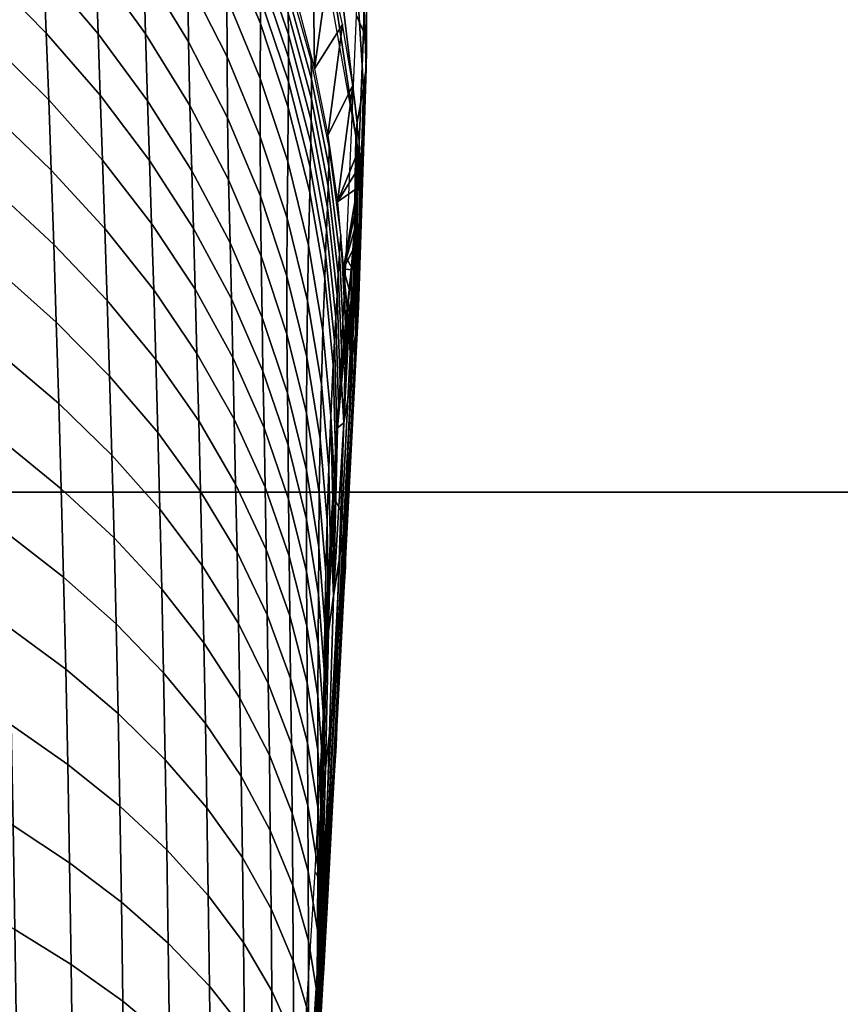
# Model space of a CAD drawing. Header units: millimetres. Extents: x 422 to 799, y -530 to 0.
# Tile 502 of 656: x 655 to 667, y -210 to -195. Entities that reach past the tile are written whole.
import ezdxf

# ---------------------------------------------------------------- set-up
doc = ezdxf.new("R2010")
doc.units = ezdxf.units.MM
doc.header["$MEASUREMENT"] = 0
for name, color, linetype in [('Coperchio', 4, 'Continuous'), ('sanitari', 7, 'Continuous'), ('Sifone', 11, 'Continuous')]:
    doc.layers.add(name, color=color, linetype=linetype)

msp = doc.modelspace()

# ---------------------------------------------------------------- meshes
at = {"layer": 'Coperchio'}
mesh = msp.add_polyface(dxfattribs=at)
corners = [(720.928, -217.993, 36.351), (708.495, -218.007, 36.785), (708.502, -243.373, 36.775), (720.932, -243.36, 36.326), (733.33, -217.977, 35.759), (733.334, -243.344, 35.716), (739.514, -217.968, 35.374), (739.519, -243.335, 35.323), (720.926, -192.688, 36.383), (708.492, -192.702, 36.792), (733.328, -192.672, 35.818), (739.511, -192.664, 35.444), (720.927, -167.384, 36.426), (708.49, -167.398, 36.799), (733.328, -167.369, 35.898), (739.508, -167.36, 35.537), (702.621, -220.683, 36.959), (701.935, -237.247, 36.976), (704.04, -170.97, 36.914), (703.657, -187.543, 36.928), (703.189, -204.115, 36.943), (721.077, -210.057, 40.257), (721.085, -232.587, 40.233), (708.618, -232.598, 40.677), (708.609, -210.068, 40.685), (733.541, -210.045, 39.67), (733.55, -232.574, 39.626), (721.067, -187.53, 40.288), (708.6, -187.539, 40.692), (733.533, -187.519, 39.727), (721.057, -165.006, 40.328), (708.589, -165.013, 40.698), (733.524, -164.997, 39.801), (701.989, -238.47, 40.875), (702.674, -222.185, 40.859), (703.24, -205.895, 40.843), (703.706, -189.602, 40.828), (704.088, -173.306, 40.815), (708.626, -255.131, 40.667), (698.692, -231.424, 40.971), (698.689, -190.648, 40.962), (701.931, -190.648, 40.877), (692.207, -231.424, 41.146), (692.205, -190.647, 41.124), (679.237, -231.424, 41.452), (679.235, -190.646, 41.407), (653.293, -231.423, 41.858), (653.292, -190.644, 41.784), (640.321, -231.423, 41.957), (640.32, -190.644, 41.875), (692.207, -272.201, 41.124), (704.088, -173.306, 40.815), (703.706, -189.602, 40.828), (703.24, -205.895, 40.843), (701.934, -231.424, 40.879), (702.674, -222.185, 40.859), (701.927, -149.873, 40.856), (701.989, -238.47, 40.875), (701.169, -254.748, 40.892), (698.591, -190.65, 37.064), (701.83, -190.65, 36.978), (701.842, -149.875, 36.957), (698.603, -149.876, 37.028), (692.114, -190.651, 37.225), (692.125, -149.878, 37.163), (679.161, -190.653, 37.508), (679.17, -149.882, 37.399), (653.256, -190.656, 37.884), (653.26, -149.886, 37.715), (692.109, -231.424, 37.247), (698.586, -231.424, 37.073), (679.157, -231.425, 37.552), (653.255, -231.426, 37.958), (692.11, -272.197, 37.226), (704.04, -170.97, 36.914), (703.657, -187.543, 36.928), (702.621, -220.683, 36.959), (701.824, -231.423, 36.98), (703.189, -204.115, 36.943), (701.935, -237.247, 36.976), (701.111, -253.804, 36.993)]
mesh.append_faces([[corners[k] for k in face] for face in [(0, 1, 2, 3), (4, 0, 3, 5), (6, 4, 5, 7), (8, 9, 1, 0), (10, 8, 0, 4), (11, 10, 4, 6), (12, 13, 9, 8), (14, 12, 8, 10), (15, 14, 10, 11), (2, 16, 17, 17), (9, 18, 19, 19), (9, 19, 20, 20), (1, 20, 16, 16), (1, 16, 2, 2), (9, 13, 18, 18), (20, 1, 9, 9), (21, 22, 23, 24), (25, 26, 22, 21), (27, 21, 24, 28), (29, 25, 21, 27), (30, 27, 28, 31), (32, 29, 27, 30), (33, 34, 23, 23), (35, 24, 34, 34), (36, 37, 28, 28), (36, 28, 35, 35), (23, 38, 33, 33), (28, 24, 35, 35), (34, 24, 23, 23), (31, 28, 37, 37), (39, 40, 41, 41), (42, 43, 40, 39), (44, 45, 43, 42), (46, 47, 45, 44), (48, 49, 47, 46), (50, 42, 39, 39), (41, 51, 52, 52), (52, 53, 41, 41), (54, 41, 55, 55), (41, 56, 51, 51), (55, 41, 53, 53), (39, 54, 57, 57), (55, 57, 54, 54), (57, 58, 39, 39), (54, 39, 41, 41), (59, 60, 61, 62), (63, 59, 62, 64), (65, 63, 64, 66), (67, 65, 66, 68), (69, 70, 59, 63), (71, 69, 63, 65), (72, 71, 65, 67), (73, 70, 69, 69), (74, 60, 75, 75), (76, 60, 77, 77), (60, 78, 75, 75), (79, 76, 77, 77), (78, 60, 76, 76), (77, 60, 59, 70), (79, 77, 70, 70), (70, 80, 79, 79)]])
at = {"layer": 'sanitari'}
mesh = msp.add_polyface(dxfattribs=at)
corners = [(669.89, -170.425, -13.253), (640.358, -170.425, -13.253), (640.358, -201.994, -13.253), (669.89, -201.994, -13.253), (699.423, -170.425, -13.253), (699.423, -201.994, -13.253), (719.545, -172.52, -13.253), (720.906, -173.962, -13.253), (735.864, -194.926, -13.253), (734.906, -193.184, -13.253), (733.914, -191.46, -13.253), (732.889, -189.757, -13.253), (737.522, -198.146, -13.253), (738.309, -199.778, -13.253), (736.707, -196.529, -13.253), (739.067, -201.423, -13.253), (731.831, -188.073, -13.253), (726.063, -179.988, -13.253), (724.819, -178.444, -13.253), (723.544, -176.925, -13.253), (722.24, -175.431, -13.253), (730.741, -186.411, -13.253), (729.618, -184.77, -13.253), (728.463, -183.152, -13.253), (727.277, -181.556, -13.253), (730.375, -179.205, -6.702), (732.813, -182.534, -6.69), (733.716, -181.903, -5.549), (731.253, -178.538, -5.559), (729.576, -179.811, -7.923), (731.991, -183.109, -7.909), (728.862, -180.353, -9.208), (731.255, -183.623, -9.192), (728.236, -180.827, -10.544), (730.612, -184.073, -10.526), (730.741, -186.411, -13.253), (732.857, -187.41, -10.512), (728.463, -183.152, -13.253), (727.277, -181.556, -13.253), (726.063, -179.988, -13.253), (731.831, -188.073, -13.253), (729.618, -184.77, -13.253), (697.959, -188.136, -276.047), (697.993, -193.131, -276.227), (676.236, -192.052, -276.188), (698.018, -198.126, -276.406), (698.033, -203.122, -276.586), (698.039, -208.117, -276.766), (697.916, -183.141, -275.867), (697.864, -178.146, -275.688), (705.342, -197.957, -276.093), (701.656, -198.039, -276.327), (701.352, -168.025, -275.248), (705.021, -167.898, -275.012), (709.069, -197.879, -275.695), (708.729, -167.775, -274.613), (712.826, -197.806, -275.13), (712.468, -167.657, -274.047), (716.601, -197.74, -274.392), (716.225, -167.544, -273.307), (720.384, -197.679, -273.477), (719.99, -167.437, -272.391), (724.161, -197.625, -272.382), (723.749, -167.337, -271.294), (727.921, -197.578, -271.105), (727.491, -167.245, -270.014), (731.651, -197.539, -269.644), (731.203, -167.16, -268.552), (697.959, -188.136, -276.047), (697.916, -183.141, -275.867), (698.018, -198.126, -276.406), (697.993, -193.131, -276.227), (698.039, -208.117, -276.766), (698.033, -203.122, -276.586)]
mesh.append_faces([[corners[k] for k in face] for face in [(0, 1, 2, 3), (4, 0, 3, 5), (6, 4, 5, 5), (6, 5, 7, 7), (5, 8, 9, 9), (5, 9, 10, 10), (5, 10, 11, 11), (12, 5, 13, 13), (5, 14, 8, 8), (5, 12, 14, 14), (13, 5, 15, 15), (11, 16, 5, 5), (17, 18, 5, 5), (18, 19, 5, 5), (19, 20, 5, 5), (21, 22, 5, 5), (23, 24, 5, 5), (5, 22, 23, 23), (24, 17, 5, 5), (5, 16, 21, 21), (20, 7, 5, 5), (25, 26, 27, 28), (29, 30, 26, 25), (31, 32, 30, 29), (33, 34, 32, 31), (34, 35, 36, 36), (33, 37, 34, 34), (38, 33, 39, 39), (40, 36, 35, 35), (34, 41, 35, 35), (41, 34, 37, 37), (33, 38, 37, 37), (42, 43, 44, 44), (45, 46, 44, 44), (45, 44, 43, 43), (47, 44, 46, 46), (42, 44, 48, 48), (44, 49, 48, 48), (50, 51, 52, 53), (54, 50, 53, 55), (56, 54, 55, 57), (58, 56, 57, 59), (60, 58, 59, 61), (62, 60, 61, 63), (64, 62, 63, 65), (66, 64, 65, 67), (51, 68, 69, 69), (51, 70, 71, 71), (51, 71, 68, 68), (51, 72, 73, 73), (51, 73, 70, 70), (69, 52, 51, 51)]])
mesh = msp.add_polyface(dxfattribs=at)
corners = [(669.89, -233.563, -13.253), (640.358, -233.563, -13.253), (640.358, -265.132, -13.253), (669.89, -265.132, -13.253), (669.89, -201.994, -13.253), (640.358, -201.994, -13.253), (699.423, -233.563, -13.253), (699.423, -265.132, -13.253), (699.423, -201.994, -13.253), (728.956, -233.563, -13.253), (728.956, -265.132, -13.253), (676.236, -224.06, -277.339), (654.433, -224.06, -277.339), (654.433, -192.052, -276.188), (676.236, -192.052, -276.188), (676.236, -256.069, -278.49), (654.433, -256.069, -278.49), (676.236, -288.077, -279.641), (654.433, -288.077, -279.641), (697.834, -239.855, -277.907), (697.136, -271.365, -279.04), (698.039, -208.117, -276.766), (697.362, -263.489, -278.757), (697.553, -255.611, -278.474), (697.709, -247.733, -278.19), (697.928, -231.921, -277.622), (697.992, -223.986, -277.336), (698.029, -216.052, -277.051), (705.341, -223.901, -277.026), (701.642, -223.941, -277.259), (701.656, -198.039, -276.327), (705.342, -197.957, -276.093), (709.08, -223.867, -276.63), (709.069, -197.879, -275.695), (712.848, -223.838, -276.067), (712.826, -197.806, -275.13), (716.635, -223.815, -275.332), (716.601, -197.74, -274.392), (720.429, -223.798, -274.419), (720.384, -197.679, -273.477), (705.195, -239.83, -277.599), (701.49, -239.84, -277.831), (708.939, -239.826, -277.205), (712.713, -239.827, -276.644), (716.505, -239.835, -275.91), (720.305, -239.849, -275), (704.923, -255.652, -278.168), (701.214, -255.629, -278.399), (708.672, -255.681, -277.776), (712.45, -255.717, -277.217), (716.246, -255.758, -276.486), (720.049, -255.806, -275.578), (704.264, -279.045, -279.01), (700.55, -278.967, -279.238), (708.016, -279.129, -278.621), (711.797, -279.22, -278.066), (715.597, -279.317, -277.338), (719.404, -279.421, -276.436), (697.992, -223.986, -277.336), (698.029, -216.052, -277.051), (698.039, -208.117, -276.766), (697.834, -239.855, -277.907), (697.928, -231.921, -277.622), (697.553, -255.611, -278.474), (697.709, -247.733, -278.19), (697.136, -271.365, -279.04), (697.362, -263.489, -278.757)]
mesh.append_faces([[corners[k] for k in face] for face in [(0, 1, 2, 3), (4, 5, 1, 0), (6, 0, 3, 7), (8, 4, 0, 6), (9, 6, 7, 10), (8, 6, 9, 9), (11, 12, 13, 14), (15, 16, 12, 11), (17, 18, 16, 15), (15, 11, 19, 19), (17, 15, 20, 20), (14, 21, 11, 11), (20, 15, 22, 22), (23, 22, 15, 15), (23, 15, 24, 24), (15, 19, 24, 24), (11, 25, 19, 19), (26, 25, 11, 11), (11, 27, 26, 26), (21, 27, 11, 11), (28, 29, 30, 31), (32, 28, 31, 33), (34, 32, 33, 35), (36, 34, 35, 37), (38, 36, 37, 39), (40, 41, 29, 28), (42, 40, 28, 32), (43, 42, 32, 34), (44, 43, 34, 36), (45, 44, 36, 38), (46, 47, 41, 40), (48, 46, 40, 42), (49, 48, 42, 43), (50, 49, 43, 44), (51, 50, 44, 45), (52, 53, 47, 46), (54, 52, 46, 48), (55, 54, 48, 49), (56, 55, 49, 50), (57, 56, 50, 51), (29, 58, 59, 59), (29, 59, 60, 60), (41, 61, 62, 62), (47, 63, 64, 64), (41, 64, 61, 61), (29, 62, 58, 58), (53, 65, 66, 66), (47, 66, 63, 63), (29, 60, 30, 30), (41, 62, 29, 29), (53, 66, 47, 47), (41, 47, 64, 64)]])
at = {"layer": 'Sifone', "color": 150}
mesh = msp.add_polyface(dxfattribs=at)
corners = [(659.307, -192.921, -279.595), (659.338, -195.459, -289.385), (659.564, -193.843, -279.595), (659.771, -194.777, -279.595), (659.545, -196.484, -289.232), (659.929, -195.718, -279.595), (659.694, -197.514, -289.075), (660.037, -196.664, -279.595), (659.998, -197.303, -281.683), (660.019, -196.984, -280.639), (659.07, -194.441, -289.536), (659, -192.012, -279.595), (658.741, -193.436, -289.682), (658.353, -192.446, -289.824), (658.645, -191.119, -279.595), (660.061, -197.63, -279.595), (660.037, -196.664, -279.595), (660.019, -196.984, -280.639), (660.037, -197.862, -280.602), (659.998, -197.303, -281.683), (660.013, -198.094, -281.609), (658.925, -194.296, -290.607), (658.912, -194.009, -289.598), (658.441, -192.719, -289.784), (658.463, -193.001, -290.816), (659.291, -195.618, -290.39), (659.288, -195.327, -289.404), (659.557, -196.96, -290.166), (659.565, -196.667, -289.204), (659.724, -198.316, -289.936), (659.742, -198.022, -288.997), (658.933, -194.603, -291.607), (658.479, -193.305, -291.841), (659.29, -195.927, -291.365), (659.548, -197.27, -291.117), (658.937, -194.933, -292.604), (658.49, -193.633, -292.865), (659.286, -196.258, -292.335), (659.536, -197.599, -292.06), (658.938, -195.286, -293.6), (658.498, -193.987, -293.889), (659.28, -196.609, -293.303), (659.523, -197.947, -292.999), (658.936, -195.661, -294.594), (658.502, -194.364, -294.914), (659.273, -196.98, -294.267), (659.509, -198.313, -293.933), (658.933, -196.055, -295.585), (658.503, -194.763, -295.936), (659.264, -197.368, -295.225), (658.924, -196.89, -297.538), (658.502, -195.612, -297.958), (659.246, -198.188, -297.11), (658.915, -197.766, -299.42), (658.501, -196.508, -299.912), (658.911, -198.659, -301.194), (658.503, -197.425, -301.761), (658.513, -198.352, -303.485), (657.997, -196.218, -302.316), (658.013, -197.172, -304.113), (660.095, -194.885, -257.622), (659.987, -194.636, -254.462), (660.19, -190.798, -254.462), (660.188, -191.068, -257.622), (659.95, -198.602, -257.622), (659.828, -198.364, -254.462), (660.14, -195.16, -260.771), (660.123, -191.369, -260.771), (660.009, -198.861, -260.771), (660.134, -195.451, -263.908), (660.008, -191.69, -263.907), (660.017, -199.131, -263.908), (660.093, -195.744, -267.036), (659.861, -192.016, -267.035), (659.991, -199.402, -267.036), (659.995, -196.281, -273.296), (659.552, -192.619, -273.296), (659.431, -192.866, -276.44), (659.261, -191.43, -273.295), (659.091, -191.693, -276.44), (659.977, -196.497, -276.441), (659.353, -193.062, -279.595), (658.963, -191.904, -279.595), (660.002, -196.665, -279.595)]
mesh.append_faces([[corners[k] for k in face] for face in [(0, 1, 2, 2), (2, 1, 3, 3), (3, 4, 5, 5), (6, 7, 5, 5), (8, 9, 6, 6), (9, 7, 6, 6), (10, 0, 11, 11), (10, 11, 12, 12), (4, 3, 1, 1), (10, 1, 0, 0), (13, 12, 14, 14), (5, 4, 6, 6), (15, 16, 17, 18), (18, 17, 19, 20), (21, 22, 23, 24), (25, 26, 22, 21), (27, 28, 26, 25), (29, 30, 28, 27), (31, 21, 24, 32), (33, 25, 21, 31), (34, 27, 25, 33), (35, 31, 32, 36), (37, 33, 31, 35), (38, 34, 33, 37), (39, 35, 36, 40), (41, 37, 35, 39), (42, 38, 37, 41), (43, 39, 40, 44), (45, 41, 39, 43), (46, 42, 41, 45), (47, 43, 44, 48), (49, 45, 43, 47), (50, 47, 48, 51), (52, 49, 47, 50), (53, 50, 51, 54), (55, 53, 54, 56), (57, 56, 58, 59), (60, 61, 62, 63), (64, 65, 61, 60), (66, 60, 63, 67), (68, 64, 60, 66), (69, 66, 67, 70), (71, 68, 66, 69), (72, 69, 70, 73), (74, 71, 69, 72), (75, 72, 73, 76), (77, 76, 78, 79), (80, 75, 76, 77), (81, 77, 79, 82), (83, 80, 77, 81)]], dxfattribs={"color": 150})
mesh = msp.add_polyface(dxfattribs=at)
corners = [(658.463, -193.001, -290.816), (658.441, -192.719, -289.784), (657.878, -191.463, -289.962), (657.908, -191.739, -291.017), (658.479, -193.305, -291.841), (657.931, -192.039, -292.067), (658.49, -193.633, -292.865), (657.949, -192.365, -293.116), (658.498, -193.987, -293.889), (657.962, -192.719, -294.169), (657.971, -193.098, -295.224), (657.336, -191.488, -294.439), (657.349, -191.868, -295.523), (658.502, -194.364, -294.914), (657.977, -193.5, -296.278), (657.359, -192.274, -296.609), (658.503, -194.763, -295.936), (657.371, -193.148, -298.765), (656.655, -191.091, -296.926), (656.673, -191.976, -299.147), (657.983, -194.362, -298.367), (658.502, -195.612, -297.958), (657.382, -194.081, -300.861), (656.687, -192.926, -301.312), (657.988, -195.276, -300.394), (658.501, -196.508, -299.912), (656.705, -193.912, -303.377), (655.912, -191.818, -301.745), (655.934, -192.825, -303.877), (657.395, -195.045, -302.856), (657.997, -196.218, -302.316), (658.503, -197.425, -301.761), (655.963, -193.857, -305.884), (655.09, -191.786, -304.354), (655.123, -192.842, -306.426), (656.731, -194.919, -305.316), (657.417, -196.026, -304.725), (658.013, -197.172, -304.113), (654.261, -192.996, -308.968), (654.218, -191.878, -306.944), (653.256, -190.965, -307.438), (653.303, -192.109, -309.519), (655.164, -193.934, -308.389), (656.001, -194.921, -307.783), (656.764, -195.955, -307.149), (657.445, -197.032, -306.488), (658.035, -198.147, -305.805), (653.345, -193.133, -311.234), (652.295, -191.272, -310.044), (652.339, -192.32, -311.804), (654.301, -193.996, -310.634), (655.201, -194.908, -310.005), (656.034, -195.869, -309.345), (656.794, -196.875, -308.656), (657.47, -197.923, -307.938), (653.388, -194.219, -312.922), (652.385, -193.431, -313.537), (654.342, -195.054, -312.275), (655.239, -195.938, -311.596), (656.069, -196.87, -310.884), (656.825, -197.846, -310.14), (653.432, -195.365, -314.582), (652.431, -194.605, -315.239), (654.384, -196.171, -313.89), (655.277, -197.025, -313.162), (656.105, -197.925, -312.4), (652.478, -195.842, -316.911), (651.388, -193.89, -315.863), (651.437, -195.155, -317.573), (653.477, -196.572, -316.212), (654.426, -197.347, -315.476), (655.317, -198.169, -314.703), (652.525, -197.139, -318.549), (651.485, -196.481, -319.247), (653.521, -197.838, -317.812), (652.571, -198.495, -320.152), (651.534, -197.868, -320.885)]
mesh.append_faces([[corners[k] for k in face] for face in [(0, 1, 2, 3), (4, 0, 3, 5), (6, 4, 5, 7), (8, 6, 7, 9), (10, 9, 11, 12), (13, 8, 9, 10), (14, 10, 12, 15), (16, 13, 10, 14), (17, 15, 18, 19), (20, 14, 15, 17), (21, 16, 14, 20), (22, 17, 19, 23), (24, 20, 17, 22), (25, 21, 20, 24), (26, 23, 27, 28), (29, 22, 23, 26), (30, 24, 22, 29), (31, 25, 24, 30), (32, 28, 33, 34), (35, 26, 28, 32), (36, 29, 26, 35), (37, 30, 29, 36), (38, 39, 40, 41), (42, 34, 39, 38), (43, 32, 34, 42), (44, 35, 32, 43), (45, 36, 35, 44), (46, 37, 36, 45), (47, 41, 48, 49), (50, 38, 41, 47), (51, 42, 38, 50), (52, 43, 42, 51), (53, 44, 43, 52), (54, 45, 44, 53), (55, 47, 49, 56), (57, 50, 47, 55), (58, 51, 50, 57), (59, 52, 51, 58), (60, 53, 52, 59), (61, 55, 56, 62), (63, 57, 55, 61), (64, 58, 57, 63), (65, 59, 58, 64), (66, 62, 67, 68), (69, 61, 62, 66), (70, 63, 61, 69), (71, 64, 63, 70), (72, 66, 68, 73), (74, 69, 66, 72), (75, 72, 73, 76)]], dxfattribs={"color": 150})
mesh = msp.add_polyface(dxfattribs=at)
corners = [(659.998, -197.303, -281.683), (659.784, -198.547, -288.916), (659.977, -197.622, -282.727), (659.928, -198.254, -284.801), (659.953, -197.941, -283.771), (659.902, -198.563, -285.831), (659.873, -198.865, -286.863), (659.694, -197.514, -289.075), (659.817, -199.389, -288.785), (659.844, -199.153, -287.898), (660.013, -198.094, -281.609), (659.998, -197.303, -281.683), (659.977, -197.622, -282.727), (659.988, -198.327, -282.616), (659.953, -197.941, -283.771), (659.962, -198.56, -283.623), (659.928, -198.254, -284.801), (659.934, -198.801, -284.67), (659.902, -198.563, -285.831), (659.905, -199.041, -285.718), (659.845, -199.437, -287.835), (659.844, -199.504, -287.82), (659.875, -199.277, -286.768), (659.816, -199.691, -288.72), (659.845, -199.221, -287.883), (659.873, -198.865, -286.863), (659.844, -199.153, -287.898), (659.817, -199.389, -288.785), (659.875, -199.277, -286.768), (659.895, -200.322, -283.689), (659.905, -199.041, -285.718), (659.934, -198.801, -284.67), (659.962, -198.56, -283.623), (659.988, -198.327, -282.616), (660.013, -198.094, -281.609), (659.944, -200.394, -279.595), (660.037, -197.862, -280.602), (660.061, -197.63, -279.595), (659.705, -198.625, -290.862), (659.724, -198.316, -289.936), (659.557, -196.96, -290.166), (659.548, -197.27, -291.117), (659.685, -198.952, -291.779), (659.536, -197.599, -292.06), (659.666, -199.296, -292.69), (659.523, -197.947, -292.999), (659.646, -199.656, -293.593), (659.509, -198.313, -293.933), (659.495, -198.696, -294.859), (659.273, -196.98, -294.267), (659.264, -197.368, -295.225), (659.627, -200.031, -294.488), (659.468, -199.497, -296.675), (659.246, -198.188, -297.11), (659.229, -199.042, -298.919), (658.924, -196.89, -297.538), (658.915, -197.766, -299.42), (659.444, -200.328, -298.412), (659.218, -199.909, -300.619), (658.911, -198.659, -301.194), (658.913, -199.556, -302.844), (658.503, -197.425, -301.761), (658.513, -198.352, -303.485), (658.528, -199.295, -305.104), (658.013, -197.172, -304.113), (658.035, -198.147, -305.805), (658.921, -200.466, -304.39), (658.543, -200.126, -306.433), (658.056, -199.009, -307.195), (659.742, -198.022, -288.997), (659.789, -199.682, -289.701), (659.817, -199.389, -288.785), (659.735, -200.312, -291.493), (659.762, -199.989, -290.603), (659.76, -200.138, -290.564), (659.817, -199.389, -288.785), (659.789, -199.682, -289.701), (659.923, -199.893, -273.296), (659.991, -199.402, -267.036), (660.093, -195.744, -267.036), (659.995, -196.281, -273.296), (659.921, -200.089, -276.441), (659.977, -196.497, -276.441), (659.96, -200.24, -279.595), (660.002, -196.665, -279.595)]
mesh.append_faces([[corners[k] for k in face] for face in [(0, 1, 2, 2), (3, 4, 1, 1), (1, 5, 3, 3), (5, 1, 6, 6), (7, 1, 0, 0), (1, 8, 9, 9), (1, 9, 6, 6), (4, 2, 1, 1), (10, 11, 12, 13), (13, 12, 14, 15), (16, 17, 15, 14), (17, 16, 18, 19), (20, 21, 22, 22), (20, 23, 21, 21), (20, 22, 19, 19), (24, 18, 25, 25), (24, 25, 26, 26), (20, 24, 23, 23), (27, 23, 24, 24), (26, 27, 24, 24), (19, 18, 24, 24), (24, 20, 19, 19), (28, 29, 30, 30), (31, 30, 29, 29), (32, 31, 29, 29), (33, 32, 29, 29), (34, 35, 36, 36), (29, 34, 33, 33), (37, 36, 35, 35), (38, 39, 40, 41), (42, 38, 41, 43), (44, 42, 43, 45), (46, 44, 45, 47), (48, 47, 49, 50), (51, 46, 47, 48), (52, 48, 50, 53), (54, 53, 55, 56), (57, 52, 53, 54), (58, 54, 56, 59), (60, 59, 61, 62), (63, 62, 64, 65), (66, 60, 62, 63), (67, 63, 65, 68), (69, 39, 70, 71), (38, 42, 72, 73), (39, 38, 73, 70), (74, 75, 76, 76), (77, 78, 79, 80), (81, 77, 80, 82), (83, 81, 82, 84)]], dxfattribs={"color": 150})
mesh = msp.add_polyface(dxfattribs=at)
corners = [(658.056, -199.009, -307.195), (658.035, -198.147, -305.805), (657.445, -197.032, -306.488), (657.47, -197.923, -307.938), (657.497, -198.862, -309.366), (656.794, -196.875, -308.656), (656.825, -197.846, -310.14), (658.077, -199.915, -308.565), (656.857, -198.868, -311.603), (656.069, -196.87, -310.884), (656.105, -197.925, -312.4), (657.524, -199.85, -310.774), (658.099, -200.867, -309.916), (656.14, -199.035, -313.892), (655.277, -197.025, -313.162), (655.317, -198.169, -314.703), (656.888, -199.943, -313.045), (657.551, -200.889, -312.163), (658.121, -201.868, -311.251), (654.468, -198.581, -317.035), (654.426, -197.347, -315.476), (653.477, -196.572, -316.212), (653.521, -197.838, -317.812), (655.355, -199.369, -316.218), (656.176, -200.201, -315.361), (656.92, -201.072, -314.466), (657.579, -201.979, -313.534), (658.144, -202.918, -312.571), (653.565, -199.163, -319.379), (652.525, -197.139, -318.549), (652.571, -198.495, -320.152), (654.509, -199.873, -318.563), (655.394, -200.626, -317.705), (656.211, -201.421, -316.805), (656.951, -202.255, -315.865), (657.605, -203.122, -314.886), (658.165, -204.019, -313.876), (652.616, -199.908, -321.719), (651.534, -197.868, -320.885), (651.581, -199.311, -322.484), (653.608, -200.544, -320.912), (654.549, -201.22, -320.06), (655.431, -201.938, -319.164), (656.245, -202.696, -318.224), (656.981, -203.49, -317.241), (657.631, -204.316, -316.22), (658.186, -205.171, -315.164), (652.66, -201.376, -323.248), (651.627, -200.81, -324.042), (653.649, -201.979, -322.409), (654.588, -202.621, -321.524), (655.466, -203.303, -320.593), (656.277, -204.024, -319.616), (657.009, -204.778, -318.595), (657.655, -205.563, -317.533), (652.701, -202.897, -324.737), (651.671, -202.362, -325.558), (653.688, -203.468, -323.87), (654.624, -204.075, -322.954), (655.5, -204.721, -321.99), (656.307, -205.404, -320.979), (657.036, -206.119, -319.923), (652.74, -204.468, -326.185), (651.711, -203.964, -327.03), (653.725, -205.007, -325.291), (654.658, -205.58, -324.348), (655.531, -206.191, -323.355), (652.775, -206.088, -327.59), (651.749, -205.614, -328.457)]
mesh.append_faces([[corners[k] for k in face] for face in [(0, 1, 2, 3), (4, 3, 5, 6), (7, 0, 3, 4), (8, 6, 9, 10), (11, 4, 6, 8), (12, 7, 4, 11), (13, 10, 14, 15), (16, 8, 10, 13), (17, 11, 8, 16), (18, 12, 11, 17), (19, 20, 21, 22), (23, 15, 20, 19), (24, 13, 15, 23), (25, 16, 13, 24), (26, 17, 16, 25), (27, 18, 17, 26), (28, 22, 29, 30), (31, 19, 22, 28), (32, 23, 19, 31), (33, 24, 23, 32), (34, 25, 24, 33), (35, 26, 25, 34), (36, 27, 26, 35), (37, 30, 38, 39), (40, 28, 30, 37), (41, 31, 28, 40), (42, 32, 31, 41), (43, 33, 32, 42), (44, 34, 33, 43), (45, 35, 34, 44), (46, 36, 35, 45), (47, 37, 39, 48), (49, 40, 37, 47), (50, 41, 40, 49), (51, 42, 41, 50), (52, 43, 42, 51), (53, 44, 43, 52), (54, 45, 44, 53), (55, 47, 48, 56), (57, 49, 47, 55), (58, 50, 49, 57), (59, 51, 50, 58), (60, 52, 51, 59), (61, 53, 52, 60), (62, 55, 56, 63), (64, 57, 55, 62), (65, 58, 57, 64), (66, 59, 58, 65), (67, 62, 63, 68)]], dxfattribs={"color": 150})
mesh = msp.add_polyface(dxfattribs=at)
corners = [(659.895, -200.322, -283.689), (659.789, -200.921, -288.243), (659.72, -203.037, -287.963), (659.812, -202.438, -283.409), (659.638, -201.757, -294.289), (659.63, -203.589, -292.155), (659.692, -201.001, -292.46), (659.816, -199.693, -288.724), (659.752, -200.313, -290.604), (659.816, -199.691, -288.72), (659.875, -199.277, -286.768), (659.844, -199.504, -287.82), (659.944, -200.394, -279.595), (660.013, -198.094, -281.609), (659.591, -200.813, -296.235), (659.627, -200.031, -294.488), (659.495, -198.696, -294.859), (659.468, -199.497, -296.675), (659.56, -201.618, -297.9), (659.444, -200.328, -298.412), (659.425, -201.167, -300.037), (659.229, -199.042, -298.919), (659.218, -199.909, -300.619), (659.535, -202.427, -299.452), (659.212, -200.775, -302.194), (658.911, -198.659, -301.194), (658.913, -199.556, -302.844), (659.412, -202.001, -301.538), (659.212, -201.65, -303.667), (658.921, -200.466, -304.39), (659.404, -202.84, -302.938), (658.929, -201.265, -305.658), (658.528, -199.295, -305.104), (658.543, -200.126, -306.433), (659.214, -202.416, -304.873), (658.559, -200.997, -307.743), (658.056, -199.009, -307.195), (658.077, -199.915, -308.565), (658.938, -202.101, -306.908), (658.575, -201.913, -309.038), (658.099, -200.867, -309.916), (658.592, -202.874, -310.318), (658.121, -201.868, -311.251), (659.666, -199.296, -292.69), (659.646, -199.656, -293.593), (659.684, -201.004, -293.249), (659.709, -200.651, -292.375), (659.639, -201.746, -294.961), (659.661, -201.37, -294.112), (659.685, -198.952, -291.779), (659.735, -200.312, -291.493), (659.582, -202.909, -297.385), (659.618, -202.13, -295.792), (659.697, -200.941, -292.284), (659.755, -200.286, -290.525), (659.76, -200.138, -290.564), (659.704, -200.796, -292.331), (659.644, -201.651, -294.006), (659.654, -201.511, -294.06), (659.762, -199.989, -290.603), (659.735, -200.312, -291.493), (659.709, -200.651, -292.375), (659.789, -199.682, -289.701), (659.684, -201.004, -293.249), (659.661, -201.37, -294.112), (659.639, -201.746, -294.961), (659.61, -202.267, -295.734), (659.816, -199.693, -288.724), (659.816, -199.691, -288.72), (659.817, -199.389, -288.785), (659.764, -202.32, -257.622), (659.645, -202.094, -254.462), (659.828, -198.364, -254.462), (659.95, -198.602, -257.622), (659.821, -202.562, -260.771), (660.009, -198.861, -260.771), (659.828, -202.813, -263.908), (660.017, -199.131, -263.908), (659.802, -203.062, -267.036), (659.991, -199.402, -267.036), (659.734, -203.508, -273.296), (659.923, -199.893, -273.296), (659.732, -203.683, -276.441), (659.921, -200.089, -276.441)]
mesh.append_faces([[corners[k] for k in face] for face in [(0, 1, 2, 3), (4, 5, 6, 6), (7, 8, 1, 1), (6, 1, 8, 8), (1, 9, 7, 7), (1, 10, 11, 11), (11, 9, 1, 1), (0, 10, 1, 1), (3, 12, 0, 0), (12, 13, 0, 0), (14, 15, 16, 17), (18, 14, 17, 19), (20, 19, 21, 22), (23, 18, 19, 20), (24, 22, 25, 26), (27, 20, 22, 24), (28, 24, 26, 29), (30, 27, 24, 28), (31, 29, 32, 33), (34, 28, 29, 31), (35, 33, 36, 37), (38, 31, 33, 35), (39, 35, 37, 40), (41, 39, 40, 42), (43, 44, 45, 46), (15, 14, 47, 48), (44, 15, 48, 45), (49, 43, 46, 50), (51, 52, 14, 18), (52, 47, 14, 14), (53, 54, 55, 56), (57, 53, 56, 58), (55, 59, 60, 60), (56, 60, 61, 61), (55, 62, 59, 59), (58, 63, 64, 64), (58, 64, 65, 65), (56, 61, 63, 63), (56, 55, 60, 60), (66, 58, 65, 65), (56, 63, 58, 58), (67, 68, 55, 55), (54, 67, 55, 55), (69, 55, 68, 68), (70, 71, 72, 73), (74, 70, 73, 75), (76, 74, 75, 77), (78, 76, 77, 79), (80, 78, 79, 81), (82, 80, 81, 83)]], dxfattribs={"color": 150})
mesh = msp.add_polyface(dxfattribs=at)
corners = [(659.63, -203.589, -292.155), (659.554, -204.141, -296.347), (659.508, -206.258, -296.066), (659.57, -205.705, -291.875), (659.72, -203.037, -287.963), (659.643, -205.153, -287.682), (659.789, -200.921, -288.243), (659.812, -202.438, -283.409), (659.719, -204.553, -283.129), (659.525, -203.96, -298.775), (659.47, -205.49, -301.378), (659.638, -201.757, -294.289), (659.59, -202.579, -296.089), (659.815, -203.146, -279.595), (659.673, -205.905, -279.595), (659.692, -201.001, -292.46), (659.944, -200.394, -279.595), (659.515, -203.228, -300.879), (659.535, -202.427, -299.452), (659.425, -201.167, -300.037), (659.412, -202.001, -301.538), (659.499, -204.029, -302.207), (659.404, -202.84, -302.938), (659.398, -203.572, -304.084), (659.212, -201.65, -303.667), (659.214, -202.416, -304.873), (659.487, -204.726, -303.293), (659.216, -203.216, -306.064), (658.929, -201.265, -305.658), (658.938, -202.101, -306.908), (659.394, -204.334, -305.215), (659.477, -205.45, -304.365), (658.948, -202.978, -308.144), (658.559, -200.997, -307.743), (658.575, -201.913, -309.038), (659.22, -204.054, -307.242), (659.391, -205.132, -306.336), (659.468, -206.208, -305.43), (658.959, -203.899, -309.369), (658.592, -202.874, -310.318), (659.224, -204.934, -308.411), (659.389, -205.97, -307.45), (658.608, -203.883, -311.586), (658.121, -201.868, -311.251), (658.144, -202.918, -312.571), (658.97, -204.866, -310.584), (659.229, -205.858, -309.574), (658.625, -204.942, -312.841), (658.165, -204.019, -313.876), (658.981, -205.881, -311.79), (658.641, -206.05, -314.084), (658.186, -205.171, -315.164), (659.525, -204.452, -300.219), (659.551, -203.686, -298.864), (659.56, -201.618, -297.9), (659.582, -202.909, -297.385), (659.485, -205.875, -302.503), (659.502, -205.215, -301.476), (659.598, -202.402, -295.671), (659.644, -201.651, -294.006), (659.654, -201.511, -294.06), (659.61, -202.267, -295.734), (659.559, -203.17, -297.25), (659.572, -203.041, -297.32), (659.525, -203.935, -298.714), (659.54, -203.813, -298.791), (659.497, -204.69, -300.055), (659.512, -204.573, -300.14), (659.471, -205.44, -301.299), (659.488, -205.33, -301.39), (659.618, -202.13, -295.792), (659.582, -202.909, -297.385), (659.551, -203.686, -298.864), (659.639, -201.746, -294.961), (659.525, -204.452, -300.219), (659.502, -205.215, -301.476), (659.466, -208.056, -257.622), (659.349, -207.848, -254.462), (659.645, -202.094, -254.462), (659.764, -202.32, -257.622), (659.522, -208.274, -260.771), (659.821, -202.562, -260.771), (659.773, -203.817, -279.595), (659.732, -203.683, -276.441), (659.921, -200.089, -276.441), (659.96, -200.24, -279.595)]
mesh.append_faces([[corners[k] for k in face] for face in [(0, 1, 2, 3), (4, 0, 3, 5), (0, 4, 6, 6), (7, 4, 5, 8), (1, 9, 10, 10), (11, 12, 0, 0), (12, 1, 0, 0), (9, 1, 12, 12), (13, 8, 14, 14), (7, 8, 13, 13), (6, 15, 0, 0), (16, 7, 13, 13), (17, 18, 19, 20), (21, 17, 20, 22), (23, 22, 24, 25), (26, 21, 22, 23), (27, 25, 28, 29), (30, 23, 25, 27), (31, 26, 23, 30), (32, 29, 33, 34), (35, 27, 29, 32), (36, 30, 27, 35), (37, 31, 30, 36), (38, 32, 34, 39), (40, 35, 32, 38), (41, 36, 35, 40), (42, 39, 43, 44), (45, 38, 39, 42), (46, 40, 38, 45), (47, 42, 44, 48), (49, 45, 42, 47), (50, 47, 48, 51), (18, 17, 52, 53), (54, 18, 53, 55), (21, 26, 56, 57), (17, 21, 57, 52), (58, 59, 60, 61), (62, 58, 61, 63), (64, 62, 63, 65), (66, 64, 65, 67), (68, 66, 67, 69), (70, 71, 63, 61), (71, 72, 65, 63), (61, 73, 70, 70), (74, 75, 69, 67), (72, 74, 67, 65), (76, 77, 78, 79), (80, 76, 79, 81), (82, 83, 84, 85)]], dxfattribs={"color": 150})
mesh = msp.add_polyface(dxfattribs=at)
corners = [(659.508, -206.258, -296.066), (659.454, -206.859, -300.621), (659.414, -208.977, -300.34), (659.453, -208.375, -295.785), (659.57, -205.705, -291.875), (659.5, -207.822, -291.594), (659.643, -205.153, -287.682), (659.557, -207.269, -287.402), (659.618, -206.668, -282.849), (659.462, -209.385, -287.122), (659.508, -208.784, -282.569), (659.719, -204.553, -283.129), (659.423, -207.162, -303.893), (659.47, -205.49, -301.378), (659.554, -204.141, -296.347), (659.673, -205.905, -279.595), (659.519, -208.678, -279.595), (659.459, -207.002, -306.49), (659.468, -206.208, -305.43), (659.391, -205.132, -306.336), (659.389, -205.97, -307.45), (659.388, -206.85, -308.561), (659.224, -204.934, -308.411), (659.229, -205.858, -309.574), (659.452, -207.837, -307.55), (659.233, -206.828, -310.731), (658.97, -204.866, -310.584), (658.981, -205.881, -311.79), (659.387, -207.775, -309.67), (659.446, -208.717, -308.612), (658.991, -206.945, -312.988), (658.625, -204.942, -312.841), (658.641, -206.05, -314.084), (659.238, -207.846, -311.883), (659.386, -208.747, -310.777), (658.206, -206.375, -316.436), (658.186, -205.171, -315.164), (657.631, -204.316, -316.22), (657.655, -205.563, -317.533), (658.656, -207.21, -315.314), (659.001, -208.059, -314.176), (659.243, -208.915, -313.029), (657.678, -206.862, -318.824), (657.009, -204.778, -318.595), (657.036, -206.119, -319.923), (658.225, -207.63, -317.69), (658.669, -208.421, -316.53), (656.335, -206.835, -322.313), (656.307, -205.404, -320.979), (655.5, -204.721, -321.99), (655.531, -206.191, -323.355), (657.06, -207.51, -321.224), (657.699, -208.212, -320.092), (658.241, -208.937, -318.924), (656.359, -208.316, -323.615), (655.559, -207.709, -324.685), (657.082, -208.952, -322.497), (659.477, -205.45, -304.365), (659.454, -207.276, -304.526), (659.469, -206.56, -303.518), (659.441, -208.027, -305.534), (659.487, -204.726, -303.293), (659.485, -205.875, -302.503), (659.428, -208.818, -306.545), (659.433, -206.763, -303.319), (659.471, -205.44, -301.299), (659.488, -205.33, -301.39), (659.452, -206.665, -303.421), (659.401, -208.208, -305.318), (659.422, -208.121, -305.429), (659.502, -205.215, -301.476), (659.485, -205.875, -302.503), (659.469, -206.56, -303.518), (659.454, -207.276, -304.526), (659.441, -208.027, -305.534), (659.529, -208.494, -263.908), (659.522, -208.274, -260.771), (659.821, -202.562, -260.771), (659.828, -202.813, -263.908), (659.503, -208.708, -267.036), (659.802, -203.062, -267.036), (659.439, -209.082, -273.296), (659.734, -203.508, -273.296), (659.439, -209.226, -276.441), (659.732, -203.683, -276.441), (659.482, -209.333, -279.595), (659.773, -203.817, -279.595)]
mesh.append_faces([[corners[k] for k in face] for face in [(0, 1, 2, 3), (4, 0, 3, 5), (6, 4, 5, 7), (8, 7, 9, 10), (11, 6, 7, 8), (1, 12, 2, 2), (13, 12, 1, 1), (0, 13, 1, 1), (14, 13, 0, 0), (8, 15, 11, 11), (8, 16, 15, 15), (17, 18, 19, 20), (21, 20, 22, 23), (24, 17, 20, 21), (25, 23, 26, 27), (28, 21, 23, 25), (29, 24, 21, 28), (30, 27, 31, 32), (33, 25, 27, 30), (34, 28, 25, 33), (35, 36, 37, 38), (39, 32, 36, 35), (40, 30, 32, 39), (41, 33, 30, 40), (42, 38, 43, 44), (45, 35, 38, 42), (46, 39, 35, 45), (47, 48, 49, 50), (51, 44, 48, 47), (52, 42, 44, 51), (53, 45, 42, 52), (54, 47, 50, 55), (56, 51, 47, 54), (57, 18, 58, 59), (18, 17, 60, 58), (61, 57, 59, 62), (17, 24, 63, 60), (64, 65, 66, 67), (68, 64, 67, 69), (66, 70, 71, 71), (67, 72, 73, 73), (69, 73, 74, 74), (67, 71, 72, 72), (69, 67, 73, 73), (66, 71, 67, 67), (75, 76, 77, 78), (79, 75, 78, 80), (81, 79, 80, 82), (83, 81, 82, 84), (85, 83, 84, 86)]], dxfattribs={"color": 150})
mesh = msp.add_polyface(dxfattribs=at)
corners = [(653.758, -206.595, -326.673), (653.725, -205.007, -325.291), (652.74, -204.468, -326.185), (652.775, -206.088, -327.59), (654.688, -207.135, -325.705), (654.658, -205.58, -324.348), (655.559, -207.709, -324.685), (655.531, -206.191, -323.355), (649.627, -206.51, -331.464), (649.59, -204.759, -330.047), (648.561, -204.41, -330.717), (648.6, -206.183, -332.148), (650.721, -206.896, -330.675), (650.685, -205.171, -329.276), (651.783, -207.311, -329.839), (651.749, -205.614, -328.457), (652.807, -207.756, -328.952), (653.788, -208.231, -328.013), (654.716, -208.737, -327.022), (655.583, -209.277, -325.979), (646.528, -207.46, -334.807), (646.491, -205.603, -333.406), (645.413, -205.347, -333.983), (645.451, -207.224, -335.393), (647.59, -207.719, -334.185), (647.554, -205.881, -332.795), (648.635, -208, -333.526), (649.661, -208.305, -332.83), (650.753, -208.664, -332.026), (651.813, -209.052, -331.173), (652.836, -209.468, -330.268), (653.814, -209.913, -329.311), (654.74, -210.387, -328.299), (655.605, -210.892, -327.234), (646.562, -209.359, -336.151), (645.485, -209.14, -336.746), (647.622, -209.598, -335.52), (648.666, -209.858, -334.852), (649.691, -210.141, -334.144), (650.781, -210.476, -333.326), (651.839, -210.838, -332.458), (652.86, -211.226, -331.538), (653.836, -211.64, -330.564), (654.759, -212.083, -329.534), (655.622, -212.554, -328.45), (646.591, -211.297, -337.44), (645.515, -211.096, -338.042), (647.65, -211.517, -336.801), (648.693, -211.758, -336.123), (649.716, -212.02, -335.405), (650.805, -212.331, -334.576), (651.862, -212.667, -333.695), (652.88, -213.027, -332.761), (653.854, -213.413, -331.771), (654.776, -213.824, -330.725), (655.636, -214.263, -329.624), (646.616, -213.276, -338.672), (645.541, -213.092, -339.281), (647.675, -213.478, -338.026), (648.716, -213.7, -337.341), (649.738, -213.942, -336.614), (650.826, -214.229, -335.774), (651.881, -214.54, -334.882), (652.897, -214.874, -333.935), (653.869, -215.231, -332.931), (654.789, -215.612, -331.871), (646.644, -215.9, -340.184), (645.571, -215.738, -340.799)]
mesh.append_faces([[corners[k] for k in face] for face in [(0, 1, 2, 3), (4, 5, 1, 0), (6, 7, 5, 4), (8, 9, 10, 11), (12, 13, 9, 8), (14, 15, 13, 12), (16, 3, 15, 14), (17, 0, 3, 16), (18, 4, 0, 17), (19, 6, 4, 18), (20, 21, 22, 23), (24, 25, 21, 20), (26, 11, 25, 24), (27, 8, 11, 26), (28, 12, 8, 27), (29, 14, 12, 28), (30, 16, 14, 29), (31, 17, 16, 30), (32, 18, 17, 31), (33, 19, 18, 32), (34, 20, 23, 35), (36, 24, 20, 34), (37, 26, 24, 36), (38, 27, 26, 37), (39, 28, 27, 38), (40, 29, 28, 39), (41, 30, 29, 40), (42, 31, 30, 41), (43, 32, 31, 42), (44, 33, 32, 43), (45, 34, 35, 46), (47, 36, 34, 45), (48, 37, 36, 47), (49, 38, 37, 48), (50, 39, 38, 49), (51, 40, 39, 50), (52, 41, 40, 51), (53, 42, 41, 52), (54, 43, 42, 53), (55, 44, 43, 54), (56, 45, 46, 57), (58, 47, 45, 56), (59, 48, 47, 58), (60, 49, 48, 59), (61, 50, 49, 60), (62, 51, 50, 61), (63, 52, 51, 62), (64, 53, 52, 63), (65, 54, 53, 64), (66, 56, 57, 67)]], dxfattribs={"color": 150})
mesh = msp.add_polyface(dxfattribs=at)
corners = [(659.414, -208.977, -300.34), (659.385, -209.555, -304.713), (659.349, -211.673, -304.432), (659.364, -211.094, -300.059), (659.453, -208.375, -295.785), (659.389, -210.492, -295.505), (659.5, -207.822, -291.594), (659.422, -209.938, -291.314), (659.557, -207.269, -287.402), (659.462, -209.385, -287.122), (659.508, -208.784, -282.569), (659.359, -211.501, -286.842), (659.391, -210.899, -282.289), (659.374, -209.697, -307.027), (659.364, -210.439, -307.728), (659.423, -207.162, -303.893), (659.385, -208.973, -306.309), (659.336, -211.762, -279.595), (659.519, -208.678, -279.595), (659.618, -206.668, -282.849), (659.364, -210.439, -307.728), (659.375, -209.608, -307.094), (659.365, -210.261, -307.871), (659.374, -209.697, -307.027), (659.385, -208.973, -306.309), (659.44, -209.643, -309.675), (659.446, -208.717, -308.612), (659.387, -207.775, -309.67), (659.386, -208.747, -310.777), (659.385, -209.769, -311.882), (659.238, -207.846, -311.883), (659.243, -208.915, -313.029), (659.434, -210.618, -310.739), (659.01, -209.225, -315.353), (659.001, -208.059, -314.176), (658.656, -207.21, -315.314), (658.669, -208.421, -316.53), (659.247, -210.034, -314.167), (659.385, -210.842, -312.983), (659.429, -211.644, -311.803), (658.682, -209.683, -317.728), (658.225, -207.63, -317.69), (658.241, -208.937, -318.924), (659.018, -210.442, -316.516), (659.251, -211.205, -315.296), (657.717, -209.612, -321.334), (657.699, -208.212, -320.092), (657.06, -207.51, -321.224), (657.082, -208.952, -322.497), (658.256, -210.295, -320.135), (658.692, -210.997, -318.908), (659.025, -211.711, -317.664), (656.381, -209.847, -324.883), (656.359, -208.316, -323.615), (655.559, -207.709, -324.685), (655.583, -209.277, -325.979), (657.101, -210.444, -323.739), (657.732, -211.063, -322.549), (658.268, -211.704, -321.322), (656.4, -211.426, -326.116), (655.605, -210.892, -327.234), (659.452, -207.837, -307.55), (659.417, -209.651, -307.56), (659.428, -208.818, -306.545), (659.396, -211.459, -309.604), (659.406, -210.531, -308.579), (659.373, -209.809, -307.328), (659.401, -208.208, -305.318), (659.422, -208.121, -305.429), (659.396, -209.734, -307.446), (659.35, -211.595, -309.361), (659.374, -211.532, -309.484), (659.428, -208.818, -306.545), (659.417, -209.651, -307.56), (659.406, -210.531, -308.579), (659.441, -208.027, -305.534), (659.279, -210.924, -257.622), (659.166, -210.725, -254.462), (659.349, -207.848, -254.462), (659.466, -208.056, -257.622), (659.333, -211.129, -260.771), (659.522, -208.274, -260.771), (659.337, -211.334, -263.908), (659.529, -208.494, -263.908), (659.31, -211.53, -267.036), (659.503, -208.708, -267.036), (659.243, -211.869, -273.296), (659.439, -209.082, -273.296), (659.242, -211.997, -276.441), (659.439, -209.226, -276.441), (659.284, -212.091, -279.595), (659.482, -209.333, -279.595)]
mesh.append_faces([[corners[k] for k in face] for face in [(0, 1, 2, 3), (4, 0, 3, 5), (6, 4, 5, 7), (8, 6, 7, 9), (10, 9, 11, 12), (1, 13, 14, 14), (15, 16, 1, 1), (13, 1, 16, 16), (1, 0, 15, 15), (12, 17, 18, 18), (10, 12, 18, 18), (19, 10, 18, 18), (20, 21, 22, 22), (21, 23, 24, 24), (21, 20, 23, 23), (25, 26, 27, 28), (29, 28, 30, 31), (32, 25, 28, 29), (33, 34, 35, 36), (37, 31, 34, 33), (38, 29, 31, 37), (39, 32, 29, 38), (40, 36, 41, 42), (43, 33, 36, 40), (44, 37, 33, 43), (45, 46, 47, 48), (49, 42, 46, 45), (50, 40, 42, 49), (51, 43, 40, 50), (52, 53, 54, 55), (56, 48, 53, 52), (57, 45, 48, 56), (58, 49, 45, 57), (59, 52, 55, 60), (61, 26, 62, 63), (25, 32, 64, 65), (26, 25, 65, 62), (66, 67, 68, 69), (70, 66, 69, 71), (69, 72, 73, 73), (69, 73, 74, 74), (68, 75, 72, 72), (69, 68, 72, 72), (76, 77, 78, 79), (80, 76, 79, 81), (82, 80, 81, 83), (84, 82, 83, 85), (86, 84, 85, 87), (88, 86, 87, 89), (90, 88, 89, 91)]], dxfattribs={"color": 150})
mesh = msp.add_polyface(dxfattribs=at)
corners = [(659.311, -214.37, -308.524), (659.304, -213.791, -304.152), (659.349, -211.673, -304.432), (659.364, -211.094, -300.059), (659.305, -213.212, -299.779), (659.389, -210.492, -295.505), (659.315, -212.609, -295.224), (659.236, -214.171, -290.754), (659.333, -212.055, -291.034), (659.422, -209.938, -291.314), (659.359, -211.501, -286.842), (659.248, -213.617, -286.562), (659.462, -209.385, -287.122), (659.391, -210.899, -282.289), (659.267, -213.015, -282.01), (659.345, -211.965, -309.082), (659.337, -212.746, -309.736), (659.364, -210.439, -307.728), (659.354, -211.195, -308.413), (659.385, -209.555, -304.713), (659.336, -211.762, -279.595), (659.141, -214.848, -279.595), (659.345, -211.965, -309.082), (659.354, -211.195, -308.413), (659.356, -210.933, -308.641), (659.365, -210.261, -307.871), (659.364, -210.439, -307.728), (659.348, -211.626, -309.404), (659.333, -213.069, -310.904), (659.329, -213.538, -310.375), (659.34, -212.339, -310.159), (659.337, -212.746, -309.736), (659.384, -211.967, -314.077), (659.385, -210.842, -312.983), (659.247, -210.034, -314.167), (659.251, -211.205, -315.296), (659.425, -212.723, -312.863), (659.429, -211.644, -311.803), (659.253, -212.429, -316.413), (659.018, -210.442, -316.516), (659.025, -211.711, -317.664), (659.383, -213.144, -315.163), (659.42, -213.855, -313.919), (658.701, -212.362, -320.067), (658.692, -210.997, -318.908), (658.256, -210.295, -320.135), (658.268, -211.704, -321.322), (659.03, -213.032, -318.794), (659.255, -213.705, -317.514), (657.116, -211.984, -324.948), (657.101, -210.444, -323.739), (656.381, -209.847, -324.883), (656.4, -211.426, -326.116), (657.745, -212.564, -323.734), (657.732, -211.063, -322.549), (658.278, -213.163, -322.482), (658.708, -213.779, -321.201), (656.415, -213.052, -327.311), (655.605, -210.892, -327.234), (655.622, -212.554, -328.45), (657.129, -213.573, -326.122), (657.755, -214.114, -324.886), (659.379, -213.471, -311.66), (659.388, -212.439, -310.632), (659.434, -210.618, -310.739), (659.396, -211.459, -309.604), (659.33, -213.586, -311.407), (659.35, -211.595, -309.361), (659.374, -211.532, -309.484), (659.356, -213.533, -311.535), (659.396, -211.459, -309.604), (659.388, -212.439, -310.632), (659.379, -213.471, -311.66), (659.406, -210.531, -308.579), (659.396, -209.734, -307.446), (659.12, -213.792, -257.622), (658.999, -213.602, -254.462), (659.166, -210.725, -254.462), (659.279, -210.924, -257.622), (659.183, -213.985, -260.771), (659.333, -211.129, -260.771), (659.197, -214.174, -263.908), (659.337, -211.334, -263.908), (659.179, -214.353, -267.036), (659.31, -211.53, -267.036), (659.132, -214.656, -273.296), (659.243, -211.869, -273.296)]
mesh.append_faces([[corners[k] for k in face] for face in [(0, 1, 2, 2), (3, 2, 1, 4), (5, 3, 4, 6), (7, 8, 6, 6), (9, 5, 6, 8), (10, 8, 7, 11), (12, 9, 8, 10), (13, 10, 11, 14), (2, 15, 16, 16), (17, 18, 2, 2), (15, 2, 18, 18), (19, 17, 2, 2), (13, 14, 20, 20), (21, 20, 14, 14), (22, 23, 24, 24), (23, 25, 24, 24), (26, 25, 23, 23), (22, 24, 27, 27), (28, 29, 30, 30), (22, 27, 31, 31), (31, 30, 29, 29), (30, 31, 27, 27), (32, 33, 34, 35), (36, 37, 33, 32), (38, 35, 39, 40), (41, 32, 35, 38), (42, 36, 32, 41), (43, 44, 45, 46), (47, 40, 44, 43), (48, 38, 40, 47), (49, 50, 51, 52), (53, 54, 50, 49), (55, 46, 54, 53), (56, 43, 46, 55), (57, 52, 58, 59), (60, 49, 52, 57), (61, 53, 49, 60), (37, 36, 62, 63), (64, 37, 63, 65), (66, 67, 68, 69), (68, 70, 71, 71), (69, 71, 72, 72), (68, 73, 70, 70), (69, 68, 71, 71), (74, 73, 68, 68), (75, 76, 77, 78), (79, 75, 78, 80), (81, 79, 80, 82), (83, 81, 82, 84), (85, 83, 84, 86)]], dxfattribs={"color": 150})

doc.saveas('drawing.dxf')
